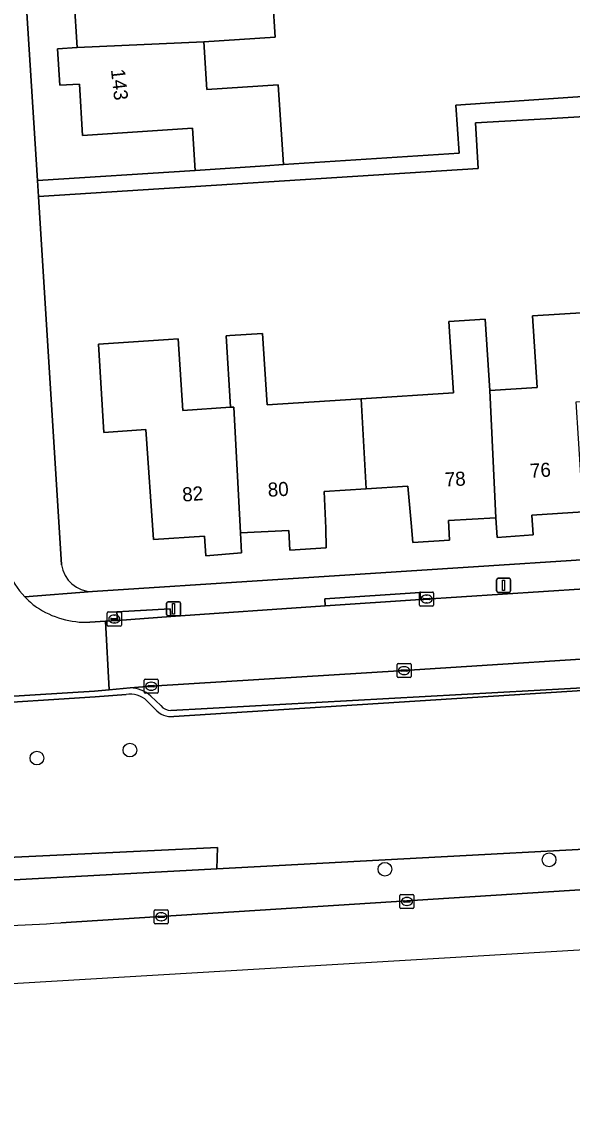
# Model space of a CAD drawing. Extents: x 159626 to 160723, y 388173 to 389416.
# Drawn here: x 160267.8 to 160307, y 388302.7 to 388380.9 of the extents above; entities that cross this region are included whole.
import ezdxf

# ---------------------------------------------------------------- set-up
doc = ezdxf.new("R2010")
doc.units = 0
for name, color, linetype in [('IMGEO_Boom', 7, 'Continuous'), ('IMGEO_Erf', 7, 'Continuous'), ('IMGEO_Groenvoorziening', 7, 'Continuous'), ('IMGEO_Kolk', 7, 'Continuous'), ('IMGEO_Lichtmast', 7, 'Continuous'), ('IMGEO_Pand', 7, 'Continuous'), ('IMGEO_Pand_nummerreeks', 7, 'Continuous'), ('IMGEO_Parkeervlak_open', 7, 'Continuous'), ('IMGEO_Rijbaan_lokaal_open', 7, 'Continuous'), ('IMGEO_Rijbaan_regionaal_gesloten', 7, 'Continuous'), ('IMGEO_Voetpad_open', 7, 'Continuous')]:
    doc.layers.add(name, color=color, linetype=linetype)

msp = doc.modelspace()

# ---------------------------------------------------------------- linework, layer by layer
at = {"layer": 'IMGEO_Boom'}
for centre in [(160275.523, 388329.083), (160268.9, 388328.516), (160305.357, 388321.28), (160293.672, 388320.605)]:
    msp.add_circle(centre, 0.489, dxfattribs=at)
at = {"layer": 'IMGEO_Erf'}
for points in [[(160266.819, 388403.153), (160268.933, 388369.604), (160280.168, 388370.312), (160279.971, 388373.307), (160272.154, 388372.795), (160271.926, 388376.453), (160270.526, 388376.366), (160270.369, 388378.955), (160271.773, 388379.044), (160271.555, 388382.454)], [(160285.696, 388382.388), (160285.866, 388379.791), (160280.773, 388379.458), (160280.995, 388376.063), (160286.087, 388376.396), (160286.457, 388370.724), (160298.949, 388371.541), (160298.716, 388374.951), (160336.214, 388377.515), (160400.266, 388381.895)], [(160341.385, 388376.193), (160305.566, 388374.01), (160300.119, 388373.697), (160300.306, 388370.439), (160269.005, 388368.466), (160270.656, 388342.267)], [(160307.79, 388346.022), (160304.141, 388345.789), (160304.23, 388344.39), (160301.659, 388344.215), (160301.565, 388345.606), (160298.19, 388345.415), (160298.268, 388344.024), (160295.67, 388343.853), (160295.539, 388345.244), (160295.314, 388347.853), (160292.33, 388347.668), (160289.347, 388347.483), (160289.459, 388344.863), (160289.495, 388343.467), (160286.9, 388343.295), (160286.83, 388344.709), (160283.402, 388344.539), (160283.471, 388343.124), (160280.935, 388342.908), (160280.843, 388344.305), (160277.208, 388344.068), (160276.664, 388351.874), (160273.665, 388351.683), (160273.279, 388357.964), (160278.269, 388358.287), (160278.954, 388358.331), (160279.282, 388353.245), (160282.693, 388353.465), (160282.366, 388358.552), (160282.628, 388358.569), (160284.96, 388358.719), (160285.288, 388353.633), (160291.982, 388354.064), (160298.551, 388354.487), (160298.225, 388359.575), (160300.819, 388359.742), (160301.147, 388354.656), (160304.517, 388354.874), (160304.191, 388359.961), (160309.948, 388360.331)], [(160272.851, 388340.361), (160347.594, 388345.191)]]:
    msp.add_lwpolyline(points, dxfattribs=at)
msp.add_arc((160272.841, 388342.566), 2.205, 187.79296, 270.26905, dxfattribs=at)
at = {"layer": 'IMGEO_Groenvoorziening'}
for points in [[(160394.441, 388331.706), (160393.947, 388338.809), (160390.545, 388338.593), (160278.645, 388331.479)], [(160275.251, 388333.032), (160273.05, 388332.864), (160255.318, 388331.742)], [(160277.307, 388332.014), (160276.737, 388332.588)], [(160156.472, 388323.601), (160153.423, 388323.103), (160154.712, 388313.943), (160173.871, 388315.923), (160174.582, 388317.5), (160201.931, 388319.48), (160202.07, 388318.016), (160254.544, 388319.181), (160254.864, 388320.871), (160281.759, 388322.163), (160281.704, 388320.643), (160324.312, 388322.922), (160347.85, 388324.637), (160343.696, 388323.137)], [(160343.696, 388323.137), (160347.85, 388324.637), (160324.312, 388322.922), (160281.704, 388320.643), (160254.544, 388319.181), (160202.07, 388318.016), (160173.871, 388315.923), (160154.712, 388313.943), (160155.086, 388311.29)], [(160270.613, 388316.793), (160318.024, 388319.817)]]:
    msp.add_lwpolyline(points, dxfattribs=at)
msp.add_lwpolyline([(160281.704, 388320.643), (160281.759, 388322.163), (160254.864, 388320.871), (160254.544, 388319.181)], close=True, dxfattribs=at)
for centre, radius, start, end in [((160275.552, 388331.331), 1.728, 46.69499, 100.03391), ((160278.442, 388332.912), 1.447, 218.34772, 278.06423), ((160247.729, 388707.589), 391.465, 270.95547, 273.35124)]:
    msp.add_arc(centre, radius, start, end, dxfattribs=at)
at = {"layer": 'IMGEO_Kolk'}
for p, q in [((160296.142, 388339.401), (160296.142, 388340.253)), ((160296.217, 388340.327), (160297.069, 388340.327)), ((160296.401, 388339.821), (160296.401, 388339.833)), ((160296.839, 388339.784), (160296.441, 388339.784)), ((160296.444, 388339.87), (160296.842, 388339.87)), ((160296.63, 388340.107), (160296.655, 388340.107)), ((160296.885, 388339.833), (160296.885, 388339.821)), ((160297.143, 388340.253), (160297.143, 388339.401)), ((160273.986, 388338.906), (160274.838, 388338.906)), ((160297.069, 388339.327), (160296.217, 388339.327)), ((160296.653, 388339.547), (160296.628, 388339.547)), ((160273.911, 388337.98), (160273.911, 388338.832)), ((160274.17, 388338.4), (160274.17, 388338.412)), ((160274.608, 388338.363), (160274.21, 388338.363)), ((160274.213, 388338.449), (160274.611, 388338.449)), ((160274.422, 388338.126), (160274.397, 388338.126)), ((160274.399, 388338.686), (160274.424, 388338.686)), ((160274.654, 388338.412), (160274.654, 388338.4)), ((160274.912, 388338.832), (160274.912, 388337.98)), ((160274.838, 388337.906), (160273.986, 388337.906)), ((160294.537, 388334.312), (160294.537, 388335.164)), ((160294.612, 388335.238), (160295.464, 388335.238)), ((160295.025, 388335.018), (160295.05, 388335.018)), ((160295.538, 388335.164), (160295.538, 388334.312)), ((160295.464, 388334.238), (160294.612, 388334.238)), ((160294.796, 388334.732), (160294.796, 388334.744)), ((160295.234, 388334.695), (160294.836, 388334.695)), ((160294.839, 388334.781), (160295.237, 388334.781)), ((160295.048, 388334.458), (160295.023, 388334.458)), ((160295.28, 388334.744), (160295.28, 388334.732)), ((160276.532, 388333.201), (160276.532, 388334.053)), ((160276.607, 388334.127), (160277.459, 388334.127)), ((160276.791, 388333.621), (160276.791, 388333.633)), ((160277.229, 388333.584), (160276.831, 388333.584)), ((160276.834, 388333.67), (160277.232, 388333.67)), ((160277.02, 388333.907), (160277.045, 388333.907)), ((160277.275, 388333.633), (160277.275, 388333.621)), ((160277.533, 388334.053), (160277.533, 388333.201)), ((160277.459, 388333.127), (160276.607, 388333.127)), ((160277.043, 388333.347), (160277.018, 388333.347)), ((160294.741, 388317.894), (160294.741, 388318.746)), ((160294.816, 388318.82), (160295.668, 388318.82)), ((160295.229, 388318.6), (160295.254, 388318.6)), ((160295.742, 388318.746), (160295.742, 388317.894)), ((160295.668, 388317.82), (160294.816, 388317.82)), ((160295, 388318.314), (160295, 388318.326)), ((160295.438, 388318.277), (160295.04, 388318.277)), ((160295.043, 388318.363), (160295.441, 388318.363)), ((160295.252, 388318.04), (160295.227, 388318.04)), ((160295.484, 388318.326), (160295.484, 388318.314)), ((160277.253, 388316.806), (160277.253, 388317.658)), ((160277.328, 388317.732), (160278.18, 388317.732)), ((160277.512, 388317.226), (160277.512, 388317.238)), ((160277.95, 388317.189), (160277.552, 388317.189)), ((160277.555, 388317.275), (160277.953, 388317.275)), ((160277.741, 388317.512), (160277.766, 388317.512)), ((160277.996, 388317.238), (160277.996, 388317.226)), ((160278.254, 388317.658), (160278.254, 388316.806)), ((160278.18, 388316.732), (160277.328, 388316.732)), ((160277.764, 388316.952), (160277.739, 388316.952))]:
    msp.add_line(p, q, dxfattribs=at)
for points in [[(160296.142, 388339.401), (160296.142, 388340.253)], [(160296.217, 388340.327), (160297.069, 388340.327)], [(160297.143, 388340.253), (160297.143, 388339.401)], [(160273.986, 388338.906), (160274.838, 388338.906)], [(160297.069, 388339.327), (160296.217, 388339.327)], [(160273.911, 388337.98), (160273.911, 388338.832)], [(160274.912, 388338.832), (160274.912, 388337.98)], [(160274.838, 388337.906), (160273.986, 388337.906)], [(160294.537, 388334.312), (160294.537, 388335.164)], [(160294.612, 388335.238), (160295.464, 388335.238)], [(160295.538, 388335.164), (160295.538, 388334.312)], [(160295.464, 388334.238), (160294.612, 388334.238)], [(160276.532, 388333.201), (160276.532, 388334.053)], [(160276.607, 388334.127), (160277.459, 388334.127)], [(160277.533, 388334.053), (160277.533, 388333.201)], [(160277.459, 388333.127), (160276.607, 388333.127)], [(160294.741, 388317.894), (160294.741, 388318.746)], [(160294.816, 388318.82), (160295.668, 388318.82)], [(160295.742, 388318.746), (160295.742, 388317.894)], [(160295.668, 388317.82), (160294.816, 388317.82)], [(160277.253, 388316.806), (160277.253, 388317.658)], [(160277.328, 388317.732), (160278.18, 388317.732)], [(160278.254, 388317.658), (160278.254, 388316.806)], [(160278.18, 388316.732), (160277.328, 388316.732)]]:
    msp.add_lwpolyline(points, dxfattribs=at)
for centre, radius, start, end in [((160296.219, 388340.251), 0.0765, 91.55205, 178.44795), ((160296.219, 388340.251), 0.0765, 91.55205, 178.44795), ((160296.441, 388339.83), 0.0403, 85.87752, 175.75265), ((160296.438, 388339.82), 0.0366, 178.93798, 274.71019), ((160296.842, 388339.827), 0.043, 264.86636, 352.45326), ((160296.846, 388339.832), 0.0386, 1.73085, 96.63898), ((160297.067, 388340.251), 0.0765, 1.55205, 88.44795), ((160297.067, 388340.251), 0.0765, 1.55205, 88.44795), ((160273.988, 388338.83), 0.0765, 91.55205, 178.44795), ((160273.988, 388338.83), 0.0765, 91.55205, 178.44795), ((160274.836, 388338.83), 0.0765, 1.55205, 88.44795), ((160274.836, 388338.83), 0.0765, 1.55205, 88.44795), ((160296.219, 388339.403), 0.0765, 181.55205, 268.44795), ((160296.219, 388339.403), 0.0765, 181.55205, 268.44795), ((160297.067, 388339.403), 0.0765, 271.55205, 358.44795), ((160297.067, 388339.403), 0.0765, 271.55205, 358.44795), ((160274.21, 388338.409), 0.0403, 85.87752, 175.75265), ((160274.207, 388338.399), 0.0366, 178.93798, 274.71019), ((160274.611, 388338.406), 0.043, 264.86636, 352.45326), ((160274.615, 388338.411), 0.0386, 1.73085, 96.63898), ((160273.988, 388337.982), 0.0765, 181.55205, 268.44795), ((160273.988, 388337.982), 0.0765, 181.55205, 268.44795), ((160274.836, 388337.982), 0.0765, 271.55205, 358.44795), ((160274.836, 388337.982), 0.0765, 271.55205, 358.44795), ((160294.614, 388335.162), 0.0765, 91.55205, 178.44795), ((160294.614, 388335.162), 0.0765, 91.55205, 178.44795), ((160295.462, 388335.162), 0.0765, 1.55205, 88.44795), ((160295.462, 388335.162), 0.0765, 1.55205, 88.44795), ((160294.614, 388334.314), 0.0765, 181.55205, 268.44795), ((160294.614, 388334.314), 0.0765, 181.55205, 268.44795), ((160294.836, 388334.741), 0.0403, 85.87752, 175.75265), ((160294.833, 388334.731), 0.0366, 178.93798, 274.71019), ((160295.237, 388334.738), 0.043, 264.86636, 352.45326), ((160295.241, 388334.743), 0.0386, 1.73085, 96.63898), ((160295.462, 388334.314), 0.0765, 271.55205, 358.44795), ((160295.462, 388334.314), 0.0765, 271.55205, 358.44795), ((160276.609, 388334.051), 0.0765, 91.55205, 178.44795), ((160276.609, 388334.051), 0.0765, 91.55205, 178.44795), ((160276.831, 388333.63), 0.0403, 85.87752, 175.75265), ((160276.828, 388333.62), 0.0366, 178.93798, 274.71019), ((160277.232, 388333.627), 0.043, 264.86636, 352.45326), ((160277.236, 388333.632), 0.0386, 1.73085, 96.63898), ((160277.457, 388334.051), 0.0765, 1.55205, 88.44795), ((160277.457, 388334.051), 0.0765, 1.55205, 88.44795), ((160276.609, 388333.203), 0.0765, 181.55205, 268.44795), ((160276.609, 388333.203), 0.0765, 181.55205, 268.44795), ((160277.457, 388333.203), 0.0765, 271.55205, 358.44795), ((160277.457, 388333.203), 0.0765, 271.55205, 358.44795), ((160294.818, 388318.744), 0.0765, 91.55205, 178.44795), ((160294.818, 388318.744), 0.0765, 91.55205, 178.44795), ((160295.666, 388318.744), 0.0765, 1.55205, 88.44795), ((160295.666, 388318.744), 0.0765, 1.55205, 88.44795), ((160294.818, 388317.896), 0.0765, 181.55205, 268.44795), ((160294.818, 388317.896), 0.0765, 181.55205, 268.44795), ((160295.04, 388318.323), 0.0403, 85.87752, 175.75265), ((160295.037, 388318.313), 0.0366, 178.93798, 274.71019), ((160295.441, 388318.32), 0.043, 264.86636, 352.45326), ((160295.445, 388318.325), 0.0386, 1.73085, 96.63898), ((160295.666, 388317.896), 0.0765, 271.55205, 358.44795), ((160295.666, 388317.896), 0.0765, 271.55205, 358.44795), ((160277.33, 388317.656), 0.0765, 91.55205, 178.44795), ((160277.33, 388317.656), 0.0765, 91.55205, 178.44795), ((160277.552, 388317.235), 0.0403, 85.87752, 175.75265), ((160277.549, 388317.225), 0.0366, 178.93798, 274.71019), ((160277.953, 388317.232), 0.043, 264.86636, 352.45326), ((160277.957, 388317.237), 0.0386, 1.73085, 96.63898), ((160278.178, 388317.656), 0.0765, 1.55205, 88.44795), ((160278.178, 388317.656), 0.0765, 1.55205, 88.44795), ((160277.33, 388316.808), 0.0765, 181.55205, 268.44795), ((160277.33, 388316.808), 0.0765, 181.55205, 268.44795), ((160278.178, 388316.808), 0.0765, 271.55205, 358.44795), ((160278.178, 388316.808), 0.0765, 271.55205, 358.44795)]:
    msp.add_arc(centre, radius, start, end, dxfattribs=at)
for centre, major_axis, ratio, start_param, end_param in [((160296.629, 388339.827), (-0.387, 0.002), 0.722429, 4.712389, 7.853982), ((160296.654, 388339.827), (-0.39, 0.002), 0.717154, 1.570796, 4.712389), ((160274.398, 388338.406), (-0.387, 0.002), 0.722429, 4.712389, 7.853982), ((160274.423, 388338.406), (-0.39, 0.002), 0.717154, 1.570796, 4.712389), ((160295.024, 388334.738), (-0.387, 0.002), 0.722429, 4.712389, 7.853982), ((160295.049, 388334.738), (-0.39, 0.002), 0.717154, 1.570796, 4.712389), ((160277.019, 388333.627), (-0.387, 0.002), 0.722429, 4.712389, 7.853982), ((160277.044, 388333.627), (-0.39, 0.002), 0.717154, 1.570796, 4.712389), ((160295.228, 388318.32), (-0.387, 0.002), 0.722429, 4.712389, 7.853982), ((160295.253, 388318.32), (-0.39, 0.002), 0.717154, 1.570796, 4.712389), ((160277.74, 388317.232), (-0.387, 0.002), 0.722429, 4.712389, 7.853982), ((160277.765, 388317.232), (-0.39, 0.002), 0.717154, 1.570796, 4.712389)]:
    msp.add_ellipse(centre, major_axis=major_axis, ratio=ratio, start_param=start_param, end_param=end_param, dxfattribs=at)
at = {"layer": 'IMGEO_Lichtmast'}
for p, q in [((160301.725, 388341.304), (160302.515, 388341.304)), ((160302.515, 388341.304), (160301.725, 388341.304)), ((160301.625, 388340.404), (160301.625, 388341.204)), ((160301.625, 388341.204), (160301.625, 388340.404)), ((160302.615, 388341.204), (160302.615, 388340.404)), ((160302.615, 388340.404), (160302.615, 388341.204)), ((160302.515, 388340.304), (160301.725, 388340.304)), ((160301.725, 388340.304), (160302.515, 388340.304)), ((160278.137, 388338.724), (160278.137, 388339.524)), ((160278.137, 388339.524), (160278.137, 388338.724)), ((160278.237, 388339.624), (160279.027, 388339.624)), ((160279.027, 388339.624), (160278.237, 388339.624)), ((160279.127, 388339.524), (160279.127, 388338.724)), ((160279.127, 388338.724), (160279.127, 388339.524)), ((160279.027, 388338.624), (160278.237, 388338.624)), ((160278.237, 388338.624), (160279.027, 388338.624))]:
    msp.add_line(p, q, dxfattribs=at)
for points in [[(160302.045, 388341.179), (160302.195, 388341.179), (160302.195, 388340.429), (160302.045, 388340.429), (160302.045, 388341.179)], [(160278.557, 388339.499), (160278.707, 388339.499), (160278.707, 388338.749), (160278.557, 388338.749), (160278.557, 388339.499)]]:
    msp.add_lwpolyline(points, dxfattribs=at)
for centre, start, end in [((160301.725, 388341.204), 90, 180), ((160301.725, 388341.204), 90, 180), ((160302.515, 388341.204), 0, 90), ((160302.515, 388341.204), 360, 90), ((160301.725, 388340.404), 180, 270), ((160301.725, 388340.404), 180, 270), ((160302.515, 388340.404), 270, 0), ((160302.515, 388340.404), 270, 0), ((160278.237, 388339.524), 90, 180), ((160278.237, 388339.524), 90, 180), ((160279.027, 388339.524), 0, 90), ((160279.027, 388339.524), 360, 90), ((160278.237, 388338.724), 180, 270), ((160278.237, 388338.724), 180, 270), ((160279.027, 388338.724), 270, 0), ((160279.027, 388338.724), 270, 0)]:
    msp.add_arc(centre, 0.1, start, end, dxfattribs=at)
at = {"layer": 'IMGEO_Pand'}
for points in [[(160273.799, 388388.298), (160273.99, 388385.299), (160271.373, 388385.134), (160269.982, 388384.946), (160270.15, 388382.364), (160271.555, 388382.454), (160271.773, 388379.044), (160280.773, 388379.458), (160285.866, 388379.791), (160285.696, 388382.388), (160280.605, 388382.055), (160280.173, 388388.659)], [(160280.773, 388379.458), (160271.773, 388379.044), (160270.369, 388378.955), (160270.526, 388376.366), (160271.926, 388376.453), (160272.154, 388372.795), (160279.971, 388373.307), (160280.168, 388370.312), (160285.158, 388370.639), (160286.457, 388370.724), (160286.087, 388376.396), (160280.995, 388376.063)], [(160310.29, 388354.051), (160309.948, 388360.331), (160304.191, 388359.961), (160304.517, 388354.874), (160301.147, 388354.656), (160301.565, 388345.606), (160301.659, 388344.215), (160304.23, 388344.39), (160304.141, 388345.789), (160307.79, 388346.022), (160307.292, 388353.86)], [(160301.565, 388345.606), (160301.147, 388354.656), (160300.819, 388359.742), (160298.225, 388359.575), (160298.551, 388354.487), (160291.982, 388354.064), (160292.33, 388347.668), (160295.314, 388347.853), (160295.539, 388345.244), (160295.67, 388343.853), (160298.268, 388344.024), (160298.19, 388345.415)], [(160291.982, 388354.064), (160285.288, 388353.633), (160284.96, 388358.719), (160282.628, 388358.569), (160282.366, 388358.552), (160282.693, 388353.465), (160282.909, 388353.479), (160283.402, 388344.539), (160286.83, 388344.709), (160286.9, 388343.295), (160289.495, 388343.467), (160289.459, 388344.863), (160289.347, 388347.483), (160292.33, 388347.668)], [(160282.693, 388353.465), (160279.282, 388353.245), (160278.954, 388358.331), (160278.269, 388358.287), (160273.279, 388357.964), (160273.665, 388351.683), (160276.664, 388351.874), (160277.208, 388344.068), (160280.843, 388344.305), (160280.935, 388342.908), (160283.471, 388343.124), (160283.402, 388344.539), (160282.909, 388353.479)]]:
    msp.add_lwpolyline(points, close=True, dxfattribs=at)
at = {"layer": 'IMGEO_Parkeervlak_open'}
for points in [[(160393.502, 388340.981), (160391.07, 388340.815), (160373.652, 388339.721), (160354.162, 388338.48), (160333.018, 388337.172), (160313.523, 388335.939), (160295.034, 388334.739), (160277.03, 388333.628), (160275.549, 388333.506)], [(160278.438, 388331.908), (160309.462, 388333.599), (160390.519, 388339), (160391.029, 388339.034)], [(160277.003, 388332.923), (160277.734, 388332.247)]]:
    msp.add_lwpolyline(points, dxfattribs=at)
for centre, radius, start, end in [((160275.545, 388331.39), 2.116, 46.42332, 89.87878), ((160278.424, 388332.778), 0.871, 217.62305, 270.95215)]:
    msp.add_arc(centre, radius, start, end, dxfattribs=at)
at = {"layer": 'IMGEO_Rijbaan_lokaal_open'}
for points in [[(160364.171, 388344.172), (160352.061, 388343.382), (160344.519, 388342.899), (160332.583, 388342.134), (160325.8, 388341.684), (160314.658, 388341.002), (160307.874, 388340.544), (160296.217, 388339.804), (160289.429, 388339.343), (160278.427, 388338.575), (160274.632, 388338.31), (160273.773, 388338.25), (160274.044, 388333.37), (160275.549, 388333.506), (160277.03, 388333.628), (160295.034, 388334.739), (160313.523, 388335.939), (160333.018, 388337.172), (160354.162, 388338.48)], [(160255.708, 388337.234), (160255.387, 388337.213), (160255.715, 388332.198), (160272.995, 388333.275), (160274.044, 388333.37), (160273.773, 388338.25), (160272.673, 388338.174)]]:
    msp.add_lwpolyline(points, dxfattribs=at)
for centre, radius, start, end in [((160272.501, 388344.213), 6.146, 181.10831, 223.47657), ((160272.528, 388344.239), 6.184, 223.48096, 233.6763), ((160272.465, 388344.681), 6.51, 236.42178, 271.82658)]:
    msp.add_arc(centre, radius, start, end, dxfattribs=at)
at = {"layer": 'IMGEO_Rijbaan_regionaal_gesloten'}
for points in [[(160158.496, 388304.948), (160156.671, 388304.674), (160156.564, 388304.66), (160156.741, 388302.704), (160179.61, 388307.304), (160400.618, 388320.403), (160464.969, 388324.217), (160501.903, 388326.406)], [(160318.024, 388319.817), (160270.613, 388316.793)]]:
    msp.add_lwpolyline(points, dxfattribs=at)
msp.add_arc((160247.729, 388707.589), 391.465, 270.95547, 273.35124, dxfattribs=at)
at = {"layer": 'IMGEO_Voetpad_open'}
for points in [[(160269.005, 388368.466), (160268.933, 388369.604), (160266.819, 388403.153)], [(160336.214, 388377.515), (160298.716, 388374.951), (160298.949, 388371.541), (160286.457, 388370.724), (160285.158, 388370.639), (160280.168, 388370.312), (160268.933, 388369.604), (160269.005, 388368.466), (160300.306, 388370.439), (160300.119, 388373.697), (160305.566, 388374.01), (160341.385, 388376.193)], [(160270.656, 388342.267), (160269.005, 388368.466)], [(160442.014, 388350.988), (160441.998, 388351.273), (160437.814, 388351.02), (160389.96, 388347.928), (160349.131, 388345.29), (160347.594, 388345.191), (160272.851, 388340.361), (160268.041, 388339.984)], [(160278.645, 388331.479), (160390.545, 388338.593), (160393.947, 388338.809), (160397.13, 388338.982), (160437.971, 388341.554), (160439.719, 388343.519), (160451.214, 388344.256), (160452.877, 388342.587), (160489.377, 388344.926)], [(160272.673, 388338.174), (160273.773, 388338.25), (160274.632, 388338.31), (160274.597, 388338.913), (160278.395, 388339.134), (160278.427, 388338.575), (160289.429, 388339.343), (160289.396, 388339.841), (160296.184, 388340.302), (160296.217, 388339.804), (160307.874, 388340.544), (160307.841, 388341.042), (160314.625, 388341.5), (160314.658, 388341.002), (160325.8, 388341.684), (160325.767, 388342.182), (160332.55, 388342.632), (160332.583, 388342.134), (160344.519, 388342.899), (160344.488, 388343.397), (160352.03, 388343.88), (160352.061, 388343.382), (160364.171, 388344.172)], [(160268.041, 388339.984), (160272.851, 388340.361)], [(160391.029, 388339.034), (160390.519, 388339), (160309.462, 388333.599), (160278.438, 388331.908)], [(160275.549, 388333.506), (160274.044, 388333.37), (160272.995, 388333.275), (160255.715, 388332.198), (160255.019, 388332.155)], [(160255.318, 388331.742), (160273.05, 388332.864), (160275.251, 388333.032)], [(160277.734, 388332.247), (160277.003, 388332.923)], [(160276.737, 388332.588), (160277.307, 388332.014)]]:
    msp.add_lwpolyline(points, dxfattribs=at)
for points in [[(160296.217, 388339.804), (160296.184, 388340.302), (160289.396, 388339.841), (160289.429, 388339.343)], [(160278.395, 388339.134), (160274.597, 388338.913), (160274.632, 388338.31), (160278.427, 388338.575)]]:
    msp.add_lwpolyline(points, close=True, dxfattribs=at)
for centre, radius, start, end in [((160272.501, 388344.213), 6.146, 181.10831, 223.47657), ((160272.841, 388342.566), 2.205, 187.79296, 270.26905), ((160272.528, 388344.239), 6.184, 223.48096, 233.6763), ((160272.465, 388344.681), 6.51, 236.42178, 271.82658), ((160275.545, 388331.39), 2.116, 46.42332, 89.87878), ((160275.552, 388331.331), 1.728, 46.69499, 100.03391), ((160278.442, 388332.912), 1.447, 218.34772, 278.06423), ((160278.424, 388332.778), 0.871, 217.62305, 270.95215)]:
    msp.add_arc(centre, radius, start, end, dxfattribs=at)

# ---------------------------------------------------------------- texts
at = {"layer": 'IMGEO_Pand_nummerreeks'}
for s, rotation, p in [('143', 276.37781, (160274.167, 388377.469)), ('76', 3.65355, (160304.029, 388348.448)), ('78', 3.23906, (160297.961, 388347.822)), ('82', 4.34875, (160279.287, 388346.753)), ('80', 2.84187, (160285.36, 388347.099))]:
    msp.add_text(s, height=1, rotation=rotation, dxfattribs=at).set_placement(p)

doc.saveas('drawing.dxf')
